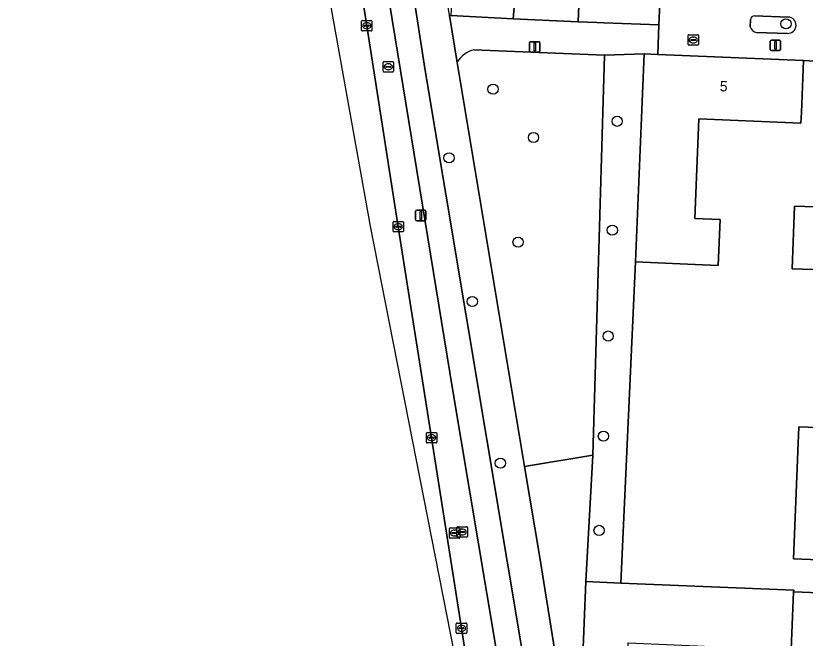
# Model space of a CAD drawing. Extents: x 160786 to 161429, y 386828 to 387485.
# Drawn here: x 160835.1 to 160910.9, y 386939.1 to 386998.8 of the extents above; entities that cross this region are included whole.
import ezdxf

# ---------------------------------------------------------------- set-up
doc = ezdxf.new("R2010")
doc.units = 0
for name, color, linetype in [('IMGEO_Berm_groen', 7, 'Continuous'), ('IMGEO_Boom', 7, 'Continuous'), ('IMGEO_Brandkraan', 7, 'Continuous'), ('IMGEO_Erf', 7, 'Continuous'), ('IMGEO_Fietspad_gesloten', 7, 'Continuous'), ('IMGEO_Groenvoorziening', 7, 'Continuous'), ('IMGEO_Kolk', 7, 'Continuous'), ('IMGEO_Lichtmast', 7, 'Continuous'), ('IMGEO_Muur', 7, 'Continuous'), ('IMGEO_Pand', 7, 'Continuous'), ('IMGEO_Pand_nummerreeks', 7, 'Continuous'), ('IMGEO_Rijbaan_lokaal_gesloten', 7, 'Continuous'), ('IMGEO_Rijbaan_lokaal_open', 7, 'Continuous'), ('IMGEO_Rioolput', 7, 'Continuous'), ('IMGEO_Voetpad_open', 7, 'Continuous')]:
    doc.layers.add(name, color=color, linetype=linetype)

msp = doc.modelspace()

# ---------------------------------------------------------------- linework, layer by layer
at = {"layer": 'IMGEO_Berm_groen'}
for points in [[(160853.062, 387110.484), (160851.138, 387110.182), (160853.309, 387096.223), (160856.379, 387076.926), (160859.546, 387056.691), (160859.681, 387055.675), (160862.708, 387036.399), (160865.895, 387016.125), (160868.779, 386997.867), (160871.804, 386978.576), (160875.005, 386958.317), (160877.871, 386940.035), (160879.571, 386929.147)], [(160888.591, 386893.971), (160877.014, 386963.019), (160869.397, 387009.674), (160868.629, 387014.226)]]:
    msp.add_lwpolyline(points, dxfattribs=at)
at = {"layer": 'IMGEO_Boom'}
for centre in [(160909.029, 386998.045), (160880.9, 386991.778), (160892.813, 386988.692), (160884.786, 386987.134), (160876.675, 386985.182), (160892.356, 386978.24), (160883.301, 386977.09), (160878.913, 386971.396), (160891.95, 386968.08), (160891.495, 386958.466), (160881.604, 386955.883), (160891.079, 386949.423)]:
    msp.add_circle(centre, 0.489, dxfattribs=at)
at = {"layer": 'IMGEO_Brandkraan'}
for p, q in [((160899.621, 386996.075), (160899.621, 386996.927)), ((160899.696, 386997.001), (160900.548, 386997.001)), ((160900.622, 386996.927), (160900.622, 386996.075)), ((160899.88, 386996.495), (160899.88, 386996.507)), ((160900.318, 386996.458), (160899.92, 386996.458)), ((160899.923, 386996.544), (160900.321, 386996.544)), ((160900.132, 386996.221), (160900.107, 386996.221)), ((160900.109, 386996.781), (160900.134, 386996.781)), ((160900.364, 386996.507), (160900.364, 386996.495)), ((160900.548, 386996.001), (160899.696, 386996.001))]:
    msp.add_line(p, q, dxfattribs=at)
for points in [[(160899.621, 386996.075), (160899.621, 386996.927)], [(160899.696, 386997.001), (160900.548, 386997.001)], [(160900.622, 386996.927), (160900.622, 386996.075)], [(160900.548, 386996.001), (160899.696, 386996.001)]]:
    msp.add_lwpolyline(points, dxfattribs=at)
for centre, radius, start, end in [((160899.698, 386996.925), 0.0765, 91.55205, 178.44795), ((160899.698, 386996.925), 0.0765, 91.55205, 178.44795), ((160900.546, 386996.925), 0.0765, 1.55205, 88.44795), ((160900.546, 386996.925), 0.0765, 1.55205, 88.44795), ((160899.698, 386996.077), 0.0765, 181.55205, 268.44795), ((160899.698, 386996.077), 0.0765, 181.55205, 268.44795), ((160899.92, 386996.504), 0.0403, 85.87752, 175.75265), ((160899.917, 386996.494), 0.0366, 178.93798, 274.71019), ((160900.321, 386996.501), 0.043, 264.86636, 352.45326), ((160900.325, 386996.506), 0.0386, 1.73085, 96.63898), ((160900.546, 386996.077), 0.0765, 271.55205, 358.44795), ((160900.546, 386996.077), 0.0765, 271.55205, 358.44795)]:
    msp.add_arc(centre, radius, start, end, dxfattribs=at)
for centre, major_axis, ratio, start_param, end_param in [((160900.108, 386996.501), (-0.387, 0.002), 0.722429, 4.712389, 7.853982), ((160900.133, 386996.501), (-0.39, 0.002), 0.717154, 1.570796, 4.712389)]:
    msp.add_ellipse(centre, major_axis=major_axis, ratio=ratio, start_param=start_param, end_param=end_param, dxfattribs=at)
at = {"layer": 'IMGEO_Erf'}
for points in [[(160891.375, 387011.103), (160881.783, 387011.506), (160881.676, 387008.962), (160881.546, 387005.87), (160877.157, 387006.053), (160877.008, 387002.084), (160883.093, 387001.86), (160882.951, 387000), (160882.838, 386998.515), (160889.073, 386998.226), (160889.501, 387008.418), (160891.267, 387008.344)], [(160920.31, 386953.033), (160917.312, 386953.151), (160917.047, 386946.397), (160909.753, 386946.684), (160910.252, 386959.376), (160913.869, 386959.233), (160913.972, 386961.847), (160917.38, 386961.713), (160920.647, 386961.585)]]:
    msp.add_lwpolyline(points, close=True, dxfattribs=at)
for points in [[(160913.376, 386994.362), (160910.718, 386994.516), (160910.506, 386989.521), (160910.464, 386988.523), (160900.67, 386988.939), (160900.263, 386979.352), (160902.702, 386979.249), (160902.515, 386974.855), (160899.568, 386974.98), (160894.572, 386975.192), (160893.187, 386944.367), (160909.77, 386943.692), (160909.763, 386943.521), (160947.593, 386942.07)], [(160912.596, 386974.425), (160909.607, 386974.542), (160909.842, 386980.551), (160912.832, 386980.434)]]:
    msp.add_lwpolyline(points, dxfattribs=at)
at = {"layer": 'IMGEO_Fietspad_gesloten'}
for points in [[(160895.192, 386882.357), (160892.332, 386890.984), (160890.69, 386896.733), (160890.27, 386898.714), (160890.17, 386899.184), (160874.389, 386993.578), (160868.406, 387032.171), (160836.614, 387234.349), (160835.892, 387241.342), (160835.079, 387254.335)], [(160868.629, 387014.226), (160869.397, 387009.674), (160877.014, 386963.019), (160888.591, 386893.971), (160889.215, 386891.168), (160890.132, 386887.586), (160893.132, 386879.162), (160896.482, 386879.04)]]:
    msp.add_lwpolyline(points, dxfattribs=at)
at = {"layer": 'IMGEO_Groenvoorziening'}
for points in [[(160905.634, 386998.471), (160905.599, 386997.747)], [(160909.237, 386998.695), (160905.997, 386998.805)], [(160906.199, 386997.207), (160909.188, 386997.124)], [(160877.451, 386994.335), (160883.927, 386955.541), (160890.498, 386956.639), (160891.597, 386995.026), (160879.071, 386995.546)]]:
    msp.add_lwpolyline(points, dxfattribs=at)
for points in [[(160890.498, 386956.639), (160889.803, 386944.505), (160893.187, 386944.367), (160894.572, 386975.192), (160895.42, 386995.165), (160891.597, 386995.026)], [(160885.382, 386946.825), (160888.698, 386926.241), (160889.003, 386926.226), (160889.166, 386929.507), (160889.479, 386936.573), (160889.803, 386944.505), (160890.498, 386956.639), (160883.927, 386955.541)]]:
    msp.add_lwpolyline(points, close=True, dxfattribs=at)
for centre, radius, start, end in [((160905.986, 386998.453), 0.352, 88.1436, 177.09135), ((160909.21, 386997.91), 0.786, 268.35943, 88.06758), ((160906.342, 386997.969), 0.776, 196.65784, 259.36773), ((160879.633, 386993.105), 2.505, 102.97003, 150.58847)]:
    msp.add_arc(centre, radius, start, end, dxfattribs=at)
at = {"layer": 'IMGEO_Kolk'}
for p, q in [((160868.353, 386998.367), (160869.205, 386998.367)), ((160868.278, 386997.441), (160868.278, 386998.293)), ((160868.537, 386997.861), (160868.537, 386997.873)), ((160868.975, 386997.824), (160868.577, 386997.824)), ((160868.58, 386997.91), (160868.978, 386997.91)), ((160868.789, 386997.587), (160868.764, 386997.587)), ((160868.766, 386998.147), (160868.791, 386998.147)), ((160869.021, 386997.873), (160869.021, 386997.861)), ((160869.279, 386998.293), (160869.279, 386997.441)), ((160869.205, 386997.367), (160868.353, 386997.367)), ((160871.303, 386978.15), (160871.303, 386979.002)), ((160871.378, 386979.076), (160872.23, 386979.076)), ((160871.605, 386978.619), (160872.003, 386978.619)), ((160871.791, 386978.856), (160871.816, 386978.856)), ((160872.304, 386979.002), (160872.304, 386978.15)), ((160872.23, 386978.076), (160871.378, 386978.076)), ((160871.562, 386978.57), (160871.562, 386978.582)), ((160872, 386978.533), (160871.602, 386978.533)), ((160871.814, 386978.296), (160871.789, 386978.296)), ((160872.046, 386978.582), (160872.046, 386978.57)), ((160874.504, 386957.891), (160874.504, 386958.743)), ((160874.579, 386958.817), (160875.431, 386958.817)), ((160874.763, 386958.311), (160874.763, 386958.323)), ((160875.201, 386958.274), (160874.803, 386958.274)), ((160874.806, 386958.36), (160875.204, 386958.36)), ((160874.992, 386958.597), (160875.017, 386958.597)), ((160875.247, 386958.323), (160875.247, 386958.311)), ((160875.505, 386958.743), (160875.505, 386957.891)), ((160875.431, 386957.817), (160874.579, 386957.817)), ((160875.015, 386958.037), (160874.99, 386958.037)), ((160877.37, 386939.609), (160877.37, 386940.461)), ((160877.445, 386940.535), (160878.297, 386940.535)), ((160877.629, 386940.029), (160877.629, 386940.041)), ((160878.067, 386939.992), (160877.669, 386939.992)), ((160877.672, 386940.078), (160878.07, 386940.078)), ((160877.858, 386940.315), (160877.883, 386940.315)), ((160878.113, 386940.041), (160878.113, 386940.029)), ((160878.371, 386940.461), (160878.371, 386939.609)), ((160878.297, 386939.535), (160877.445, 386939.535)), ((160877.881, 386939.755), (160877.856, 386939.755))]:
    msp.add_line(p, q, dxfattribs=at)
for points in [[(160868.353, 386998.367), (160869.205, 386998.367)], [(160868.278, 386997.441), (160868.278, 386998.293)], [(160869.279, 386998.293), (160869.279, 386997.441)], [(160869.205, 386997.367), (160868.353, 386997.367)], [(160871.303, 386978.15), (160871.303, 386979.002)], [(160871.378, 386979.076), (160872.23, 386979.076)], [(160872.304, 386979.002), (160872.304, 386978.15)], [(160872.23, 386978.076), (160871.378, 386978.076)], [(160874.504, 386957.891), (160874.504, 386958.743)], [(160874.579, 386958.817), (160875.431, 386958.817)], [(160875.505, 386958.743), (160875.505, 386957.891)], [(160875.431, 386957.817), (160874.579, 386957.817)], [(160877.37, 386939.609), (160877.37, 386940.461)], [(160877.445, 386940.535), (160878.297, 386940.535)], [(160878.371, 386940.461), (160878.371, 386939.609)], [(160878.297, 386939.535), (160877.445, 386939.535)]]:
    msp.add_lwpolyline(points, dxfattribs=at)
for centre, radius, start, end in [((160868.355, 386998.291), 0.0765, 91.55205, 178.44795), ((160868.355, 386998.291), 0.0765, 91.55205, 178.44795), ((160869.203, 386998.291), 0.0765, 1.55205, 88.44795), ((160869.203, 386998.291), 0.0765, 1.55205, 88.44795), ((160868.577, 386997.87), 0.0403, 85.87752, 175.75265), ((160868.574, 386997.86), 0.0366, 178.93798, 274.71019), ((160868.978, 386997.867), 0.043, 264.86636, 352.45326), ((160868.982, 386997.872), 0.0386, 1.73085, 96.63898), ((160868.355, 386997.443), 0.0765, 181.55205, 268.44795), ((160868.355, 386997.443), 0.0765, 181.55205, 268.44795), ((160869.203, 386997.443), 0.0765, 271.55205, 358.44795), ((160869.203, 386997.443), 0.0765, 271.55205, 358.44795), ((160871.38, 386979), 0.0765, 91.55205, 178.44795), ((160871.38, 386979), 0.0765, 91.55205, 178.44795), ((160871.602, 386978.579), 0.0403, 85.87752, 175.75265), ((160872.007, 386978.581), 0.0386, 1.73085, 96.63898), ((160872.228, 386979), 0.0765, 1.55205, 88.44795), ((160872.228, 386979), 0.0765, 1.55205, 88.44795), ((160871.38, 386978.152), 0.0765, 181.55205, 268.44795), ((160871.38, 386978.152), 0.0765, 181.55205, 268.44795), ((160871.599, 386978.569), 0.0366, 178.93798, 274.71019), ((160872.003, 386978.576), 0.043, 264.86636, 352.45326), ((160872.228, 386978.152), 0.0765, 271.55205, 358.44795), ((160872.228, 386978.152), 0.0765, 271.55205, 358.44795), ((160874.581, 386958.741), 0.0765, 91.55205, 178.44795), ((160874.581, 386958.741), 0.0765, 91.55205, 178.44795), ((160874.803, 386958.32), 0.0403, 85.87752, 175.75265), ((160874.8, 386958.31), 0.0366, 178.93798, 274.71019), ((160875.204, 386958.317), 0.043, 264.86636, 352.45326), ((160875.208, 386958.322), 0.0386, 1.73085, 96.63898), ((160875.429, 386958.741), 0.0765, 1.55205, 88.44795), ((160875.429, 386958.741), 0.0765, 1.55205, 88.44795), ((160874.581, 386957.893), 0.0765, 181.55205, 268.44795), ((160874.581, 386957.893), 0.0765, 181.55205, 268.44795), ((160875.429, 386957.893), 0.0765, 271.55205, 358.44795), ((160875.429, 386957.893), 0.0765, 271.55205, 358.44795), ((160877.447, 386940.459), 0.0765, 91.55205, 178.44795), ((160877.447, 386940.459), 0.0765, 91.55205, 178.44795), ((160877.669, 386940.038), 0.0403, 85.87752, 175.75265), ((160877.666, 386940.028), 0.0366, 178.93798, 274.71019), ((160878.07, 386940.035), 0.043, 264.86636, 352.45326), ((160878.074, 386940.04), 0.0386, 1.73085, 96.63898), ((160878.295, 386940.459), 0.0765, 1.55205, 88.44795), ((160878.295, 386940.459), 0.0765, 1.55205, 88.44795), ((160877.447, 386939.611), 0.0765, 181.55205, 268.44795), ((160877.447, 386939.611), 0.0765, 181.55205, 268.44795), ((160878.295, 386939.611), 0.0765, 271.55205, 358.44795), ((160878.295, 386939.611), 0.0765, 271.55205, 358.44795)]:
    msp.add_arc(centre, radius, start, end, dxfattribs=at)
for centre, major_axis, ratio, start_param, end_param in [((160868.765, 386997.867), (-0.387, 0.002), 0.722429, 4.712389, 7.853982), ((160868.79, 386997.867), (-0.39, 0.002), 0.717154, 1.570796, 4.712389), ((160871.79, 386978.576), (-0.387, 0.002), 0.722429, 4.712389, 7.853982), ((160871.815, 386978.576), (-0.39, 0.002), 0.717154, 1.570796, 4.712389), ((160874.991, 386958.317), (-0.387, 0.002), 0.722429, 4.712389, 7.853982), ((160875.016, 386958.317), (-0.39, 0.002), 0.717154, 1.570796, 4.712389), ((160877.857, 386940.035), (-0.387, 0.002), 0.722429, 4.712389, 7.853982), ((160877.882, 386940.035), (-0.39, 0.002), 0.717154, 1.570796, 4.712389)]:
    msp.add_ellipse(centre, major_axis=major_axis, ratio=ratio, start_param=start_param, end_param=end_param, dxfattribs=at)
at = {"layer": 'IMGEO_Lichtmast'}
for p, q in [((160884.416, 386995.434), (160884.416, 386996.234)), ((160884.416, 386996.234), (160884.416, 386995.434)), ((160884.516, 386996.334), (160885.306, 386996.334)), ((160885.306, 386996.334), (160884.516, 386996.334)), ((160885.406, 386996.234), (160885.406, 386995.434)), ((160885.406, 386995.434), (160885.406, 386996.234)), ((160907.522, 386995.589), (160907.522, 386996.389)), ((160907.522, 386996.389), (160907.522, 386995.589)), ((160907.622, 386996.489), (160908.412, 386996.489)), ((160908.412, 386996.489), (160907.622, 386996.489)), ((160908.512, 386996.389), (160908.512, 386995.589)), ((160908.512, 386995.589), (160908.512, 386996.389)), ((160885.306, 386995.334), (160884.516, 386995.334)), ((160884.516, 386995.334), (160885.306, 386995.334)), ((160908.412, 386995.489), (160907.622, 386995.489)), ((160907.622, 386995.489), (160908.412, 386995.489)), ((160873.569, 386980.151), (160874.359, 386980.151)), ((160874.359, 386980.151), (160873.569, 386980.151)), ((160873.469, 386979.251), (160873.469, 386980.051)), ((160873.469, 386980.051), (160873.469, 386979.251)), ((160874.459, 386980.051), (160874.459, 386979.251)), ((160874.459, 386979.251), (160874.459, 386980.051)), ((160874.359, 386979.151), (160873.569, 386979.151)), ((160873.569, 386979.151), (160874.359, 386979.151))]:
    msp.add_line(p, q, dxfattribs=at)
for points in [[(160884.836, 386996.209), (160884.986, 386996.209), (160884.986, 386995.459), (160884.836, 386995.459), (160884.836, 386996.209)], [(160907.942, 386996.364), (160908.092, 386996.364), (160908.092, 386995.614), (160907.942, 386995.614), (160907.942, 386996.364)], [(160873.889, 386980.026), (160874.039, 386980.026), (160874.039, 386979.276), (160873.889, 386979.276), (160873.889, 386980.026)]]:
    msp.add_lwpolyline(points, dxfattribs=at)
for centre, start, end in [((160884.516, 386996.234), 90, 180), ((160884.516, 386996.234), 90, 180), ((160885.306, 386996.234), 0, 90), ((160885.306, 386996.234), 360, 90), ((160907.622, 386996.389), 90, 180), ((160907.622, 386996.389), 90, 180), ((160908.412, 386996.389), 0, 90), ((160908.412, 386996.389), 360, 90), ((160884.516, 386995.434), 180, 270), ((160884.516, 386995.434), 180, 270), ((160885.306, 386995.434), 270, 0), ((160885.306, 386995.434), 270, 0), ((160907.622, 386995.589), 180, 270), ((160907.622, 386995.589), 180, 270), ((160908.412, 386995.589), 270, 0), ((160908.412, 386995.589), 270, 0), ((160873.569, 386980.051), 90, 180), ((160873.569, 386980.051), 90, 180), ((160874.359, 386980.051), 0, 90), ((160874.359, 386980.051), 360, 90), ((160873.569, 386979.251), 180, 270), ((160873.569, 386979.251), 180, 270), ((160874.359, 386979.251), 270, 0), ((160874.359, 386979.251), 270, 0)]:
    msp.add_arc(centre, 0.1, start, end, dxfattribs=at)
at = {"layer": 'IMGEO_Muur'}
msp.add_lwpolyline([(160882.838, 386998.515), (160890.868, 386998.159)], dxfattribs=at)
at = {"layer": 'IMGEO_Pand'}
for points in [[(160881.783, 387011.506), (160891.375, 387011.103), (160891.267, 387008.344), (160889.501, 387008.418), (160889.073, 386998.226), (160890.868, 386998.159), (160891.53, 386998.134), (160896.822, 386997.936), (160896.91, 387000), (160897.603, 387016.304), (160881.588, 387016.976), (160877.622, 387017.143), (160877.286, 387009.145), (160877.157, 387006.053), (160881.546, 387005.87), (160881.676, 387008.962)], [(160882.838, 386998.515), (160882.951, 387000), (160883.093, 387001.86), (160877.008, 387002.084), (160876.905, 387000), (160876.847, 386998.83)], [(160895.42, 386995.165), (160894.572, 386975.192), (160899.568, 386974.98), (160902.515, 386974.855), (160902.702, 386979.249), (160900.263, 386979.352), (160900.67, 386988.939), (160910.464, 386988.523), (160910.506, 386989.521), (160910.718, 386994.516), (160896.715, 386995.11)], [(160912.832, 386980.434), (160909.842, 386980.551), (160909.607, 386974.542), (160912.596, 386974.425)], [(160910.252, 386959.376), (160909.753, 386946.684), (160917.047, 386946.397), (160917.312, 386953.151), (160920.31, 386953.033), (160920.647, 386961.585), (160917.38, 386961.713), (160913.972, 386961.847), (160913.869, 386959.233)], [(160909.763, 386943.521), (160909.77, 386943.692), (160893.187, 386944.367), (160889.803, 386944.505), (160889.479, 386936.573), (160893.794, 386936.397), (160893.884, 386938.617), (160903.399, 386938.23), (160903.294, 386935.664), (160902.406, 386935.7), (160902.111, 386928.471), (160903, 386928.435), (160902.885, 386925.611), (160909.024, 386925.361)]]:
    msp.add_lwpolyline(points, close=True, dxfattribs=at)
at = {"layer": 'IMGEO_Rijbaan_lokaal_gesloten'}
for points in [[(160841.78, 387131.053), (160851.673, 387075.841), (160869.094, 386978.618), (160883.793, 386903.906), (160887.77, 386879.356), (160891.251, 386879.23), (160891.103, 386879.808), (160889.201, 386887.3), (160888.293, 386890.931), (160887.542, 386893.727), (160885.745, 386900.792), (160885.339, 386902.375)], [(160879.571, 386929.147), (160877.871, 386940.035), (160875.005, 386958.317), (160871.804, 386978.576), (160868.779, 386997.867), (160865.895, 387016.125), (160862.708, 387036.399), (160859.681, 387055.675), (160859.546, 387056.691), (160856.379, 387076.926), (160853.309, 387096.223), (160851.138, 387110.182)]]:
    msp.add_lwpolyline(points, dxfattribs=at)
at = {"layer": 'IMGEO_Rijbaan_lokaal_open'}
for points in [[(160938.47, 387007.597), (160938.734, 387014.625), (160935.762, 387014.709), (160897.603, 387016.304), (160896.91, 387000), (160896.822, 386997.936), (160896.715, 386995.11), (160910.718, 386994.516), (160913.376, 386994.362), (160928.742, 386993.762), (160931.355, 386993.535), (160946.661, 386992.974), (160949.571, 386992.867), (160949.494, 386990.753), (160952.524, 386990.638), (160955.58, 386990.522), (160958.636, 386990.406), (160961.692, 386990.289), (160964.749, 386990.173), (160967.805, 386990.057), (160970.861, 386989.94), (160973.917, 386989.824), (160976.973, 386989.708), (160977.018, 386992.268)], [(160905.599, 386997.747), (160905.634, 386998.471)], [(160905.997, 386998.805), (160909.237, 386998.695)], [(160909.188, 386997.124), (160906.199, 386997.207)], [(160950.247, 386936.098), (160950.494, 386941.959), (160947.593, 386942.07), (160909.763, 386943.521), (160909.024, 386925.361), (160908.899, 386922.288), (160924.183, 386921.716), (160939.56, 386921.141), (160942.121, 386921.036), (160965.405, 386920.165), (160967.922, 386920.071), (160968.031, 386922.765), (160970.467, 386922.647), (160978.3, 386922.336), (160979.942, 386922.265), (160980.09, 386927.898), (160977.011, 386928.093), (160956.943, 386928.854)]]:
    msp.add_lwpolyline(points, dxfattribs=at)
for centre, radius, start, end in [((160905.986, 386998.453), 0.352, 88.1436, 177.09135), ((160909.21, 386997.91), 0.786, 268.35943, 88.06758), ((160906.342, 386997.969), 0.776, 196.65784, 259.36773)]:
    msp.add_arc(centre, radius, start, end, dxfattribs=at)
at = {"layer": 'IMGEO_Rioolput'}
for p, q in [((160870.348, 386993.496), (160870.348, 386994.348)), ((160870.423, 386994.422), (160871.275, 386994.422)), ((160870.607, 386993.916), (160870.607, 386993.928)), ((160871.045, 386993.879), (160870.647, 386993.879)), ((160870.65, 386993.965), (160871.048, 386993.965)), ((160870.836, 386994.202), (160870.861, 386994.202)), ((160871.091, 386993.928), (160871.091, 386993.916)), ((160871.349, 386994.348), (160871.349, 386993.496)), ((160871.275, 386993.422), (160870.423, 386993.422)), ((160870.859, 386993.642), (160870.834, 386993.642)), ((160876.713, 386948.743), (160876.713, 386949.595)), ((160876.788, 386949.669), (160877.64, 386949.669)), ((160876.972, 386949.163), (160876.972, 386949.175)), ((160877.41, 386949.126), (160877.012, 386949.126)), ((160877.015, 386949.212), (160877.413, 386949.212)), ((160877.201, 386949.449), (160877.226, 386949.449)), ((160877.433, 386948.846), (160877.433, 386949.698)), ((160877.456, 386949.175), (160877.456, 386949.163)), ((160877.508, 386949.772), (160878.36, 386949.772)), ((160877.692, 386949.266), (160877.692, 386949.278)), ((160877.714, 386949.595), (160877.714, 386948.743)), ((160878.13, 386949.229), (160877.732, 386949.229)), ((160877.735, 386949.315), (160878.133, 386949.315)), ((160877.921, 386949.552), (160877.946, 386949.552)), ((160878.176, 386949.278), (160878.176, 386949.266)), ((160878.434, 386949.698), (160878.434, 386948.846)), ((160877.64, 386948.669), (160876.788, 386948.669)), ((160877.224, 386948.889), (160877.199, 386948.889)), ((160878.36, 386948.772), (160877.508, 386948.772)), ((160877.944, 386948.992), (160877.919, 386948.992))]:
    msp.add_line(p, q, dxfattribs=at)
for points in [[(160870.348, 386993.496), (160870.348, 386994.348)], [(160870.423, 386994.422), (160871.275, 386994.422)], [(160871.349, 386994.348), (160871.349, 386993.496)], [(160871.275, 386993.422), (160870.423, 386993.422)], [(160876.713, 386948.743), (160876.713, 386949.595)], [(160876.788, 386949.669), (160877.64, 386949.669)], [(160877.433, 386948.846), (160877.433, 386949.698)], [(160877.508, 386949.772), (160878.36, 386949.772)], [(160877.714, 386949.595), (160877.714, 386948.743)], [(160878.434, 386949.698), (160878.434, 386948.846)], [(160877.64, 386948.669), (160876.788, 386948.669)], [(160878.36, 386948.772), (160877.508, 386948.772)]]:
    msp.add_lwpolyline(points, dxfattribs=at)
for centre, radius, start, end in [((160870.425, 386994.346), 0.0765, 91.55205, 178.44795), ((160870.425, 386994.346), 0.0765, 91.55205, 178.44795), ((160870.647, 386993.925), 0.0403, 85.87752, 175.75265), ((160870.644, 386993.915), 0.0366, 178.93798, 274.71019), ((160871.048, 386993.922), 0.043, 264.86636, 352.45326), ((160871.052, 386993.927), 0.0386, 1.73085, 96.63898), ((160871.273, 386994.346), 0.0765, 1.55205, 88.44795), ((160871.273, 386994.346), 0.0765, 1.55205, 88.44795), ((160870.425, 386993.498), 0.0765, 181.55205, 268.44795), ((160870.425, 386993.498), 0.0765, 181.55205, 268.44795), ((160871.273, 386993.498), 0.0765, 271.55205, 358.44795), ((160871.273, 386993.498), 0.0765, 271.55205, 358.44795), ((160876.79, 386949.593), 0.0765, 91.55205, 178.44795), ((160876.79, 386949.593), 0.0765, 91.55205, 178.44795), ((160877.012, 386949.172), 0.0403, 85.87752, 175.75265), ((160877.009, 386949.162), 0.0366, 178.93798, 274.71019), ((160877.413, 386949.169), 0.043, 264.86636, 352.45326), ((160877.417, 386949.174), 0.0386, 1.73085, 96.63898), ((160877.51, 386949.696), 0.0765, 91.55205, 178.44795), ((160877.51, 386949.696), 0.0765, 91.55205, 178.44795), ((160877.638, 386949.593), 0.0765, 1.55205, 88.44795), ((160877.638, 386949.593), 0.0765, 1.55205, 88.44795), ((160877.732, 386949.275), 0.0403, 85.87752, 175.75265), ((160877.729, 386949.265), 0.0366, 178.93798, 274.71019), ((160878.133, 386949.272), 0.043, 264.86636, 352.45326), ((160878.137, 386949.277), 0.0386, 1.73085, 96.63898), ((160878.358, 386949.696), 0.0765, 1.55205, 88.44795), ((160878.358, 386949.696), 0.0765, 1.55205, 88.44795), ((160876.79, 386948.745), 0.0765, 181.55205, 268.44795), ((160876.79, 386948.745), 0.0765, 181.55205, 268.44795), ((160877.51, 386948.848), 0.0765, 181.55205, 268.44795), ((160877.51, 386948.848), 0.0765, 181.55205, 268.44795), ((160877.638, 386948.745), 0.0765, 271.55205, 358.44795), ((160877.638, 386948.745), 0.0765, 271.55205, 358.44795), ((160878.358, 386948.848), 0.0765, 271.55205, 358.44795), ((160878.358, 386948.848), 0.0765, 271.55205, 358.44795)]:
    msp.add_arc(centre, radius, start, end, dxfattribs=at)
for centre, major_axis, ratio, start_param, end_param in [((160870.835, 386993.922), (-0.387, 0.002), 0.722429, 4.712389, 7.853982), ((160870.86, 386993.922), (-0.39, 0.002), 0.717154, 1.570796, 4.712389), ((160877.2, 386949.169), (-0.387, 0.002), 0.722429, 4.712389, 7.853982), ((160877.225, 386949.169), (-0.39, 0.002), 0.717154, 1.570796, 4.712389), ((160877.92, 386949.272), (-0.387, 0.002), 0.722429, 4.712389, 7.853982), ((160877.945, 386949.272), (-0.39, 0.002), 0.717154, 1.570796, 4.712389)]:
    msp.add_ellipse(centre, major_axis=major_axis, ratio=ratio, start_param=start_param, end_param=end_param, dxfattribs=at)
at = {"layer": 'IMGEO_Voetpad_open'}
for points in [[(160835.079, 387254.335), (160835.892, 387241.342), (160836.614, 387234.349), (160868.406, 387032.171), (160874.389, 386993.578), (160890.17, 386899.184), (160890.27, 386898.714), (160890.69, 386896.733), (160892.332, 386890.984), (160895.192, 386882.357)], [(160894.345, 386893.433), (160893.879, 386895.647), (160893.47, 386897.821), (160893.178, 386900.21), (160892.82, 386902.33), (160892.761, 386902.682), (160889.526, 386921.865), (160888.698, 386926.241), (160885.382, 386946.825), (160883.927, 386955.541), (160877.451, 386994.335), (160876.715, 386998.837), (160872.018, 387028.888), (160866.195, 387066.141), (160865.276, 387071.519), (160860.793, 387100.291), (160854.76, 387139.009), (160853.962, 387144.085), (160850.173, 387168.324), (160843.436, 387211.425)], [(160896.822, 386997.936), (160891.53, 386998.134), (160890.868, 386998.159), (160889.073, 386998.226), (160882.838, 386998.515), (160876.847, 386998.83), (160876.715, 386998.837), (160877.451, 386994.335)], [(160879.071, 386995.546), (160891.597, 386995.026), (160895.42, 386995.165), (160896.715, 386995.11), (160896.822, 386997.936)]]:
    msp.add_lwpolyline(points, dxfattribs=at)
msp.add_arc((160879.633, 386993.105), 2.505, 102.97003, 150.58847, dxfattribs=at)

# ---------------------------------------------------------------- texts
at = {"layer": 'IMGEO_Pand_nummerreeks'}
msp.add_text('5', height=1, rotation=357.57075, dxfattribs=at).set_placement((160902.655, 386991.575))

doc.saveas('drawing.dxf')
